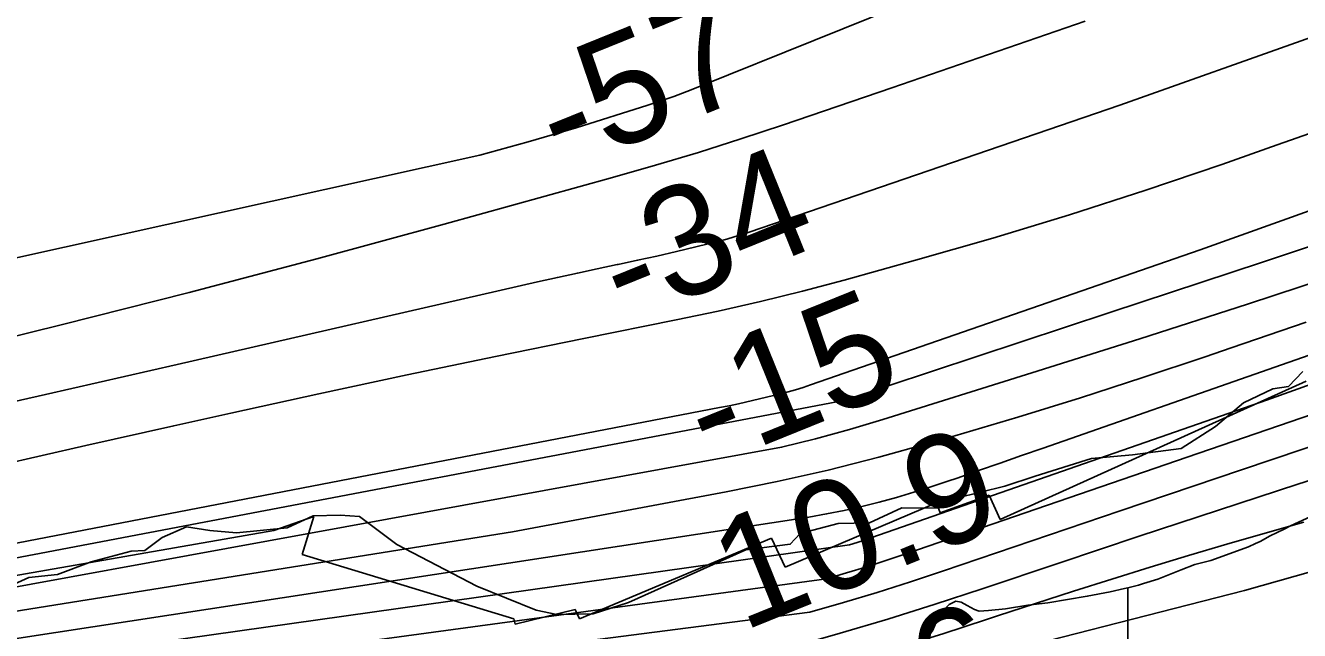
# Model space of a CAD drawing. Extents: x 3177185 to 3215018, y 812988 to 838321.
# Drawn here: x 3210645 to 3211419, y 827666 to 828033 of the extents above; entities that cross this region are included whole.
import ezdxf

# ---------------------------------------------------------------- set-up
doc = ezdxf.new("R2010")
doc.units = 0
for name, color, linetype in [('V-RIVR-EDGE', 7, 'Continuous'), ('V-RIVR-RANG', 7, 'Continuous'), ('V-ROAD-CNTR', 7, 'Continuous'), ('V-RRAP-RVMT', 7, 'Continuous'), ('V-SITE-VEGE', 7, 'Continuous'), ('V-TOPO-DPTH', 7, 'Continuous'), ('V-TOPO-MAJR', 7, 'Continuous'), ('V-TOPO-MINR', 7, 'Continuous'), ('V-TOPO-WATR', 7, 'Continuous')]:
    doc.layers.add(name, color=color, linetype=linetype)

msp = doc.modelspace()

# ---------------------------------------------------------------- linework, layer by layer
at = {"layer": 'V-RIVR-EDGE'}
msp.add_lwpolyline([(3210624.86, 827688.11), (3210647.05, 827698.05), (3210664.44, 827699.75), (3210684.89, 827707.52), (3210709.25, 827713.98), (3210717.51, 827714.4), (3210727.96, 827722.2), (3210742.75, 827728.68), (3210757.09, 827726.47), (3210773.17, 827725.13), (3210804.04, 827728.09), (3210819.71, 827735.44), (3210836.23, 827735.84), (3210847.96, 827734.94), (3210870.52, 827717.93), (3210919.14, 827692.6), (3210955.19, 827678.17), (3210967.79, 827675.53), (3210989.96, 827675.91), (3211011.27, 827682.81), (3211082.64, 827714.8), (3211109.6, 827718.21), (3211115.7, 827724.71), (3211138.75, 827730.74), (3211157.88, 827731.13), (3211177.46, 827740.21), (3211199.63, 827740.16), (3211210.51, 827746.21), (3211240.09, 827753.53), (3211258.36, 827759.57), (3211292.73, 827770.35), (3211317.51, 827772.47), (3211347.08, 827776.3), (3211367.97, 827789.73), (3211384.96, 827804.03), (3211402.81, 827812.68), (3211412.37, 827813.96), (3211421.09, 827823.07)], dxfattribs=at)
at = {"layer": 'V-ROAD-CNTR'}
msp.add_spline([(3212784.04, 828348.86), (3212610.15, 828268.62), (3212500.86, 828208.2), (3212361.17, 828105.33), (3212289.92, 828011.63), (3212212.12, 827921.98), (3212160.44, 827881.32), (3212062.5, 827839.05), (3211919.46, 827792.25), (3211747.55, 827733.29), (3211657.99, 827699.93), (3211560.1, 827656.66), (3211363.42, 827587.05), (3211182.05, 827518.61), (3211077.49, 827480.62), (3210925.45, 827421.96), (3210802.69, 827370.03), (3210708.58, 827361.3), (3210560.17, 827356.57), (3210440.78, 827364.32), (3210309.26, 827359.73), (3210189.72, 827358.08), (3210079.22, 827334.44), (3209938.5, 827302.26)], degree=3, dxfattribs=at)
at = {"layer": 'V-RRAP-RVMT'}
for p, q in [((3211423.17, 827817.36), (3211237.22, 827733.11)), ((3211198.53, 827743.32), (3211106.48, 827704.19)), ((3211200.72, 827737.24), (3211198.53, 827743.32)), ((3211230.54, 827748.06), (3211200.72, 827737.24)), ((3211237.22, 827733.11), (3211230.54, 827748.06)), ((3210820.11, 827735.01), (3210795.88, 827726.51)), ((3210813.1, 827712.02), (3210820.11, 827735.01)), ((3210795.88, 827726.51), (3210592.66, 827691.16)), ((3211098.19, 827721.8), (3210981.64, 827672.78)), ((3211106.48, 827704.19), (3211098.19, 827721.8)), ((3210941.65, 827672.9), (3210813.1, 827712.02)), ((3210979.05, 827678.52), (3210942.59, 827669.53)), ((3210981.64, 827672.78), (3210979.05, 827678.52)), ((3210942.59, 827669.53), (3210941.65, 827672.9))]:
    msp.add_line(p, q, dxfattribs=at)
at = {"layer": 'V-SITE-VEGE'}
for p, q in [((3211430.73, 827737.21), (3211413.56, 827729.45)), ((3211409.66, 827727.34), (3211401.33, 827723.27)), ((3211413.56, 827729.45), (3211409.66, 827727.34)), ((3211392.36, 827718.54), (3211388.07, 827716.69)), ((3211395.09, 827719.85), (3211392.36, 827718.54)), ((3211401.33, 827723.27), (3211395.09, 827719.85)), ((3211383, 827714.71), (3211368.03, 827709.31)), ((3211388.07, 827716.69), (3211383, 827714.71)), ((3211347.08, 827702.7), (3211332.9, 827696.9)), ((3211355.41, 827705.86), (3211347.08, 827702.7)), ((3211365.17, 827708.38), (3211355.41, 827705.86)), ((3211368.03, 827709.31), (3211365.17, 827708.38)), ((3211324.31, 827694.39), (3211321.31, 827693.33)), ((3211332.9, 827696.9), (3211324.31, 827694.39)), ((3211321.31, 827693.33), (3211314.81, 827691.72)), ((3211314.81, 827691.72), (3211314.81, 827600.57))]:
    msp.add_line(p, q, dxfattribs=at)
msp.add_lwpolyline([(3211314.81, 827600.57), (3211314.81, 827691.72), (3211312.73, 827691.21), (3211304, 827689.22), (3211290.07, 827686.55), (3211266.11, 827682.54), (3211253.99, 827681.05), (3211240.45, 827678.9), (3211230.03, 827677.81), (3211224.43, 827677.53), (3211221.56, 827678.43), (3211217.11, 827681.02), (3211213.46, 827682.95), (3211210.2, 827683.59), (3211206.29, 827681.49), (3211201.36, 827676.91), (3211199.42, 827673.38), (3211197.75, 827669.33), (3211196.2, 827665.94), (3211194.25, 827663.19)], dxfattribs=at)
at = {"layer": 'V-TOPO-DPTH'}
for points in [[(3211426.4, 828026.28), (3211309.93, 827985), (3211084.7, 827907.77), (3211080.19, 827906.29), (3211075.66, 827904.89), (3211071.09, 827903.61), (3211066.5, 827902.41), (3211052.22, 827898.88), (3211040.46, 827896.05), (3211028.67, 827893.3), (3211016.86, 827890.69), (3211005.02, 827888.17), (3211004.5, 827888.06), (3210992.39, 827885.52), (3210980.3, 827882.92), (3210968.22, 827880.26), (3210956.16, 827877.54), (3210737.07, 827827.48), (3210657.16, 827809.25), (3210577.25, 827791.03)], [(3210577.25, 827791.03), (3210657.16, 827809.25), (3210737.07, 827827.48), (3210956.16, 827877.54), (3210968.22, 827880.26), (3210980.3, 827882.92), (3210992.39, 827885.52), (3211004.5, 827888.06), (3211005.02, 827888.17), (3211016.86, 827890.69), (3211028.67, 827893.3), (3211040.46, 827896.05), (3211052.22, 827898.88), (3211066.5, 827902.41), (3211071.09, 827903.61), (3211075.66, 827904.89), (3211080.19, 827906.29), (3211084.7, 827907.77), (3211309.93, 827985), (3211426.4, 828026.28)], [(3210628.4, 827765.92), (3210681.71, 827778.14), (3210735.07, 827790.17), (3210769.78, 827797.89), (3210823.31, 827809.62), (3210876.9, 827821.12), (3210930.56, 827832.28), (3210984.27, 827843.22), (3211040.24, 827854.43), (3211065.93, 827859.86), (3211091.54, 827865.66), (3211117.01, 827872.01), (3211142.4, 827878.72), (3211185.82, 827890.69), (3211232.7, 827904.15), (3211279.38, 827918.24), (3211325.75, 827933.3), (3211371.93, 827948.99), (3211405.56, 827960.81), (3211468.41, 827982.9)], [(3210628.4, 827765.92), (3210681.71, 827778.14), (3210735.07, 827790.17), (3210769.78, 827797.89), (3210823.31, 827809.62), (3210876.9, 827821.12), (3210930.56, 827832.28), (3210984.27, 827843.22), (3211040.24, 827854.43), (3211065.93, 827859.86), (3211091.54, 827865.66), (3211117.01, 827872.01), (3211142.4, 827878.72), (3211185.82, 827890.69), (3211232.7, 827904.15), (3211279.38, 827918.24), (3211325.75, 827933.3), (3211371.93, 827948.99), (3211405.56, 827960.81), (3211468.41, 827982.9)], [(3207916.94, 827193.35), (3209133.45, 827419.85), (3209134.57, 827420.06), (3209135.13, 827420.17), (3209135.69, 827420.28), (3210188.36, 827627.29), (3210203.88, 827630.44), (3210219.36, 827633.73), (3210234.79, 827637.22), (3210250.2, 827640.85), (3210265.59, 827644.56), (3210280.99, 827648.26), (3210296.38, 827651.93), (3210311.79, 827655.59), (3211066.76, 827801.16), (3211072.48, 827802.21), (3211078.18, 827803.44), (3211103.7, 827809.58), (3211108.33, 827810.76), (3211112.94, 827812.04), (3211117.51, 827813.45), (3211122.05, 827814.95), (3211358.7, 827897.06), (3211474.76, 827938.54)], [(3211474.76, 827938.54), (3211358.7, 827897.06), (3211122.05, 827814.95), (3211117.51, 827813.45), (3211112.94, 827812.04), (3211108.33, 827810.76), (3211103.7, 827809.58), (3211078.18, 827803.44), (3211072.48, 827802.21), (3211066.76, 827801.16), (3210311.79, 827655.59), (3210296.38, 827651.93), (3210280.99, 827648.26), (3210265.59, 827644.56), (3210250.2, 827640.85), (3210234.79, 827637.22), (3210219.36, 827633.73), (3210203.88, 827630.44), (3210188.36, 827627.29), (3209135.69, 827420.28), (3209135.13, 827420.17), (3209134.57, 827420.06), (3209133.45, 827419.85), (3207916.94, 827193.35)], [(3211452.74, 827885.48), (3211387.45, 827864.01), (3211322.02, 827842.98), (3211256.5, 827822.24), (3211165.94, 827793.9), (3211145.55, 827787.85), (3211125.04, 827782.2), (3211104.38, 827777.15), (3210287.69, 827628.15), (3210250.69, 827619.4), (3210213.7, 827610.57), (3210042.48, 827569.44), (3209919.77, 827540.57), (3209796.88, 827512.46), (3209673.74, 827485.49), (3209550.43, 827459.29), (3209188.98, 827384.23), (3209165.81, 827379.51), (3209142.61, 827374.91), (3209119.39, 827370.47), (3209096.13, 827366.16), (3208723.69, 827298.48)], [(3208723.69, 827298.48), (3209096.13, 827366.16), (3209119.39, 827370.47), (3209142.61, 827374.91), (3209165.81, 827379.51), (3209188.98, 827384.23), (3209550.43, 827459.29), (3209673.74, 827485.49), (3209796.88, 827512.46), (3209919.77, 827540.57), (3210042.48, 827569.44), (3210213.7, 827610.57), (3210250.69, 827619.4), (3210287.69, 827628.15), (3211104.38, 827777.15), (3211125.04, 827782.2), (3211145.55, 827787.85), (3211165.94, 827793.9), (3211256.5, 827822.24), (3211322.02, 827842.98), (3211387.45, 827864.01), (3211452.74, 827885.48)], [(3211536.65, 827872.22), (3211263.28, 827776.59), (3211250.22, 827772.02), (3211237.15, 827767.47), (3211224.07, 827762.92), (3211211, 827758.39), (3211205.49, 827756.48), (3211195.13, 827753.02), (3211184.72, 827749.72), (3211174.24, 827746.65), (3211163.71, 827743.74), (3211153.11, 827741.11), (3211142.47, 827738.68), (3211131.76, 827736.57), (3211121.01, 827734.68), (3210320.78, 827612.11), (3210295.05, 827606.1), (3210269.36, 827599.96), (3210243.68, 827593.73), (3209260.11, 827352.56)], [(3209260.11, 827352.56), (3210243.68, 827593.73), (3210269.36, 827599.96), (3210295.05, 827606.1), (3210320.78, 827612.11), (3211121.01, 827734.68), (3211131.76, 827736.57), (3211142.47, 827738.68), (3211153.11, 827741.11), (3211163.71, 827743.74), (3211174.24, 827746.65), (3211184.72, 827749.72), (3211195.13, 827753.02), (3211205.49, 827756.48), (3211211, 827758.39), (3211224.07, 827762.92), (3211237.15, 827767.47), (3211250.22, 827772.02), (3211263.28, 827776.59), (3211536.65, 827872.22)], [(3211448.25, 827804.45), (3211350.91, 827771.01), (3211180.46, 827712.45), (3211168.32, 827708.39), (3211156.14, 827704.46), (3211143.9, 827700.72), (3211131.61, 827697.11), (3210316.66, 827586.57), (3210302.69, 827583.28), (3210288.73, 827579.89), (3210274.8, 827576.45), (3209996.42, 827506.6), (3209856.47, 827471.91), (3209716.4, 827437.76), (3209576.14, 827404.42), (3209435.74, 827371.61), (3209170.54, 827310.43), (3209162.64, 827308.68), (3209154.72, 827307.01), (3209146.78, 827305.47), (3209138.81, 827304.01), (3207953.48, 827097.34)]]:
    msp.add_lwpolyline(points, dxfattribs=at)
at = {"layer": 'V-TOPO-MAJR'}
for points in [[(3210588.75, 827832.3), (3210666.65, 827851.46), (3210744.42, 827871.15), (3210821.98, 827891.63), (3210899.4, 827912.63), (3211001.67, 827940.94), (3211027.79, 827948.42), (3211053.81, 827956.2), (3211079.69, 827964.46), (3211105.47, 827973.02), (3211171.47, 827995.59), (3211230.15, 828015.76), (3211288.78, 828036.05)], [(3209675.17, 827369.43), (3209803.02, 827398.26), (3209931.02, 827426.42), (3210274.59, 827500.58), (3210300.67, 827505.62), (3210326.85, 827509.91), (3211122.29, 827640.22), (3211149.1, 827647.74), (3211175.81, 827655.56), (3211202.4, 827663.82), (3211228.89, 827672.38), (3211235.55, 827674.59), (3211258.67, 827682.18), (3211281.82, 827689.68), (3211305.03, 827697.02), (3211328.26, 827704.26), (3211351.55, 827711.32), (3211374.88, 827718.25), (3211398.27, 827724.98), (3211421.7, 827731.58)]]:
    msp.add_lwpolyline(points, dxfattribs=at)
at = {"layer": 'V-TOPO-MINR'}
for points in [[(3208738.29, 827444.48), (3209108.45, 827507.73), (3209113.53, 827508.64), (3209118.6, 827509.6), (3209123.65, 827510.64), (3209128.7, 827511.73), (3209333.11, 827557.62), (3209440.13, 827582.6), (3209546.83, 827608.79), (3209653.08, 827636.79), (3209759.02, 827665.99), (3210175.12, 827784.52), (3210202.68, 827792.33), (3210230.25, 827800.07), (3210257.85, 827807.73), (3210920.97, 827954.57), (3210950.32, 827962.6), (3210979.5, 827971.25), (3211023.18, 827984.98), (3211031.11, 827987.57), (3211039, 827990.29), (3211046.82, 827993.19), (3211054.6, 827996.22), (3211471.39, 828164.14)], [(3210577.25, 827791.03), (3210657.16, 827809.25), (3210737.07, 827827.48), (3210956.16, 827877.54), (3210968.22, 827880.26), (3210980.3, 827882.92), (3210992.39, 827885.52), (3211004.5, 827888.06), (3211005.02, 827888.17), (3211016.86, 827890.69), (3211028.67, 827893.3), (3211040.46, 827896.05), (3211052.22, 827898.88), (3211066.5, 827902.41), (3211071.09, 827903.61), (3211075.66, 827904.89), (3211080.19, 827906.29), (3211084.7, 827907.77), (3211309.93, 827985), (3211426.4, 828026.28)], [(3210628.4, 827765.92), (3210681.71, 827778.14), (3210735.07, 827790.17), (3210769.78, 827797.89), (3210823.31, 827809.62), (3210876.9, 827821.12), (3210930.56, 827832.28), (3210984.27, 827843.22), (3211040.24, 827854.43), (3211065.93, 827859.86), (3211091.54, 827865.66), (3211117.01, 827872.01), (3211142.4, 827878.72), (3211185.82, 827890.69), (3211232.7, 827904.15), (3211279.38, 827918.24), (3211325.75, 827933.3), (3211371.93, 827948.99), (3211405.56, 827960.81), (3211468.41, 827982.9)], [(3207916.94, 827193.35), (3209133.45, 827419.85), (3209134.57, 827420.06), (3209135.13, 827420.17), (3209135.69, 827420.28), (3210188.36, 827627.29), (3210203.88, 827630.44), (3210219.36, 827633.73), (3210234.79, 827637.22), (3210250.2, 827640.85), (3210265.59, 827644.56), (3210280.99, 827648.26), (3210296.38, 827651.93), (3210311.79, 827655.59), (3211066.76, 827801.16), (3211072.48, 827802.21), (3211078.18, 827803.44), (3211103.7, 827809.58), (3211108.33, 827810.76), (3211112.94, 827812.04), (3211117.51, 827813.45), (3211122.05, 827814.95), (3211358.7, 827897.06), (3211474.76, 827938.54)], [(3208307.1, 827244.59), (3209115.55, 827394.01), (3209127, 827396.15), (3209138.44, 827398.33), (3209149.88, 827400.56), (3209161.3, 827402.83), (3209886.64, 827548.56), (3209953.18, 827562.31), (3210019.61, 827576.56), (3210085.87, 827591.55), (3210152.02, 827607.04), (3210199.54, 827618.44), (3210241.86, 827628.55), (3210284.2, 827638.6), (3210326.56, 827648.57), (3210368.94, 827658.47), (3211142.3, 827805.45), (3211303.91, 827858.95), (3211396.5, 827889.64), (3211489.08, 827920.35)], [(3208723.69, 827298.48), (3209096.13, 827366.16), (3209119.39, 827370.47), (3209142.61, 827374.91), (3209165.81, 827379.51), (3209188.98, 827384.23), (3209550.43, 827459.29), (3209673.74, 827485.49), (3209796.88, 827512.46), (3209919.77, 827540.57), (3210042.48, 827569.44), (3210213.7, 827610.57), (3210250.69, 827619.4), (3210287.69, 827628.15), (3211104.38, 827777.15), (3211125.04, 827782.2), (3211145.55, 827787.85), (3211165.94, 827793.9), (3211256.5, 827822.24), (3211322.02, 827842.98), (3211387.45, 827864.01), (3211452.74, 827885.48)], [(3209637.11, 827459.54), (3209734.8, 827482.79), (3210228.51, 827602.26), (3210259.91, 827609.8), (3210291.33, 827617.25), (3210322.77, 827624.59), (3210354.24, 827631.85), (3210940.93, 827725.8), (3211070.65, 827750.05), (3211101.78, 827756.35), (3211132.75, 827763.25), (3211163.52, 827771.07), (3211194.13, 827779.49), (3211209.69, 827784.02), (3211247.9, 827795.43), (3211285.99, 827807.19), (3211323.92, 827819.47), (3211361.73, 827832.11), (3211377.48, 827837.49), (3211423.08, 827853.11)], [(3208865.63, 827265.62), (3209146.08, 827314.39), (3209149.63, 827315.04), (3209153.17, 827315.72), (3209156.7, 827316.46), (3209160.22, 827317.24), (3209286.98, 827346.24), (3209353.83, 827361.73), (3209420.62, 827377.46), (3209487.32, 827393.57), (3209553.97, 827409.93), (3210259.22, 827585.06), (3210279.04, 827589.92), (3210298.87, 827594.7), (3210318.73, 827599.36), (3210338.6, 827603.94), (3211145.66, 827717.76), (3211150.21, 827719.17), (3211154.74, 827720.66), (3211159.26, 827722.19), (3211398.94, 827805.63), (3211516.03, 827847.73)], [(3207953.48, 827097.34), (3209138.81, 827304.01), (3209146.78, 827305.47), (3209154.72, 827307.01), (3209162.64, 827308.68), (3209170.54, 827310.43), (3209435.74, 827371.61), (3209576.14, 827404.42), (3209716.4, 827437.76), (3209856.47, 827471.91), (3209996.42, 827506.6), (3210274.8, 827576.45), (3210288.73, 827579.89), (3210302.69, 827583.28), (3210316.66, 827586.57), (3211131.61, 827697.11), (3211143.9, 827700.72), (3211156.14, 827704.46), (3211168.32, 827708.39), (3211180.46, 827712.45), (3211350.91, 827771.01), (3211448.25, 827804.45)], [(3208481.48, 827167.39), (3209128.82, 827289.26), (3209142.86, 827292.01), (3209156.88, 827294.88), (3209170.85, 827297.95), (3209184.79, 827301.15), (3209819.3, 827451.31), (3209900.66, 827470.77), (3209981.95, 827490.48), (3210063.15, 827510.57), (3210144.29, 827530.91), (3210290.36, 827567.89), (3210298.43, 827569.9), (3210306.5, 827571.87), (3211121.57, 827676.9), (3211142.01, 827682.82), (3211162.39, 827688.94), (3211182.66, 827695.4), (3211202.86, 827702.08), (3211310.1, 827738.49), (3211383.9, 827763.45), (3211457.74, 827788.29)], [(3210348.69, 827566.24), (3211111.03, 827655.89), (3211140.02, 827664.15), (3211168.93, 827672.72), (3211197.68, 827681.76), (3211226.34, 827691.13), (3211273.36, 827706.91), (3211321.57, 827722.98), (3211369.82, 827738.9), (3211418.14, 827754.6), (3211466.52, 827770.16)], [(3209700.51, 827334.29), (3209806.33, 827358.5), (3210318.31, 827475.47), (3210327.83, 827477.44), (3210337.38, 827479.15), (3210346.99, 827480.48), (3211177.72, 827635.66), (3211180.43, 827636.41), (3211183.12, 827637.19), (3211185.8, 827638.01), (3211188.47, 827638.87), (3211189.51, 827639.21), (3211193.81, 827640.59), (3211195.96, 827641.25), (3211200.28, 827642.53), (3211204.62, 827643.73), (3211206.8, 827644.3), (3211385.7, 827690.07), (3211476.59, 827715.69)]]:
    msp.add_lwpolyline(points, dxfattribs=at)
at = {"layer": 'V-TOPO-WATR'}
msp.add_lwpolyline([(3209260.11, 827352.56), (3210243.68, 827593.73), (3210269.36, 827599.96), (3210295.05, 827606.1), (3210320.78, 827612.11), (3211121.01, 827734.68), (3211131.76, 827736.57), (3211142.47, 827738.68), (3211153.11, 827741.11), (3211163.71, 827743.74), (3211174.24, 827746.65), (3211184.72, 827749.72), (3211195.13, 827753.02), (3211205.49, 827756.48), (3211211, 827758.39), (3211224.07, 827762.92), (3211237.15, 827767.47), (3211250.22, 827772.02), (3211263.28, 827776.59), (3211536.65, 827872.22)], dxfattribs=at)

# ---------------------------------------------------------------- texts
at = {"layer": 'V-RIVR-RANG'}
for s, rotation, p in [('-57', 22.03811, (3210970.48, 827944.07)), ('-34', 22.03811, (3211008.96, 827851.77)), ('-15', 22.03811, (3211060.64, 827764.81)), ('10.9', 22.03811, (3211080.53, 827664.98)), ('39.6', 21.72833, (3211084.37, 827559.35))]:
    msp.add_text(s, height=67, rotation=rotation, dxfattribs=at).set_placement(p)

doc.saveas('drawing.dxf')
